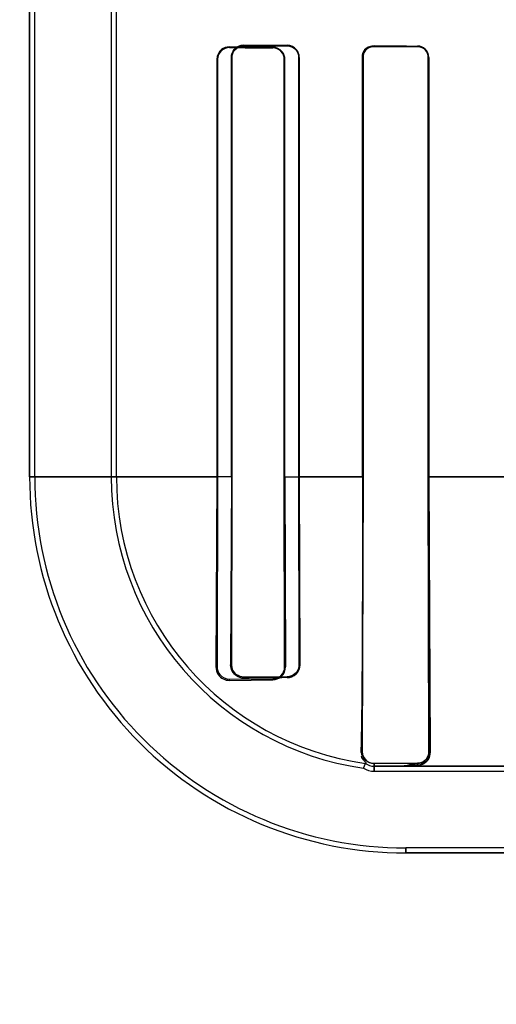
# Model space of a CAD drawing. Header units: millimetres. Extents: x 0 to 297, y 0 to 210.
# Tile 293 of 405: x 240.4693 to 240.5516, y 156.6153 to 156.7855. Entities that reach past the tile are written whole.
import ezdxf

# ---------------------------------------------------------------- set-up
doc = ezdxf.new("R2010")
doc.units = ezdxf.units.MM
doc.header["$LTSCALE"] = 16.335
doc.layers.get('0').update_dxf_attribs({"linetype": 'CONTINUOUS'})
for name, color, linetype in [('AXES_REF', 7, 'CONTINUOUS'), ('INTFCLR_1', 7, 'CONTINUOUS'), ('INTFCLR_72935', 7, 'CONTINUOUS')]:
    doc.layers.add(name, color=color, linetype=linetype)

msp = doc.modelspace()

# ---------------------------------------------------------------- linework, layer by layer
at = {"color": 7, "linetype": 'Continuous'}
for radius in [4.8479140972, 4.8475, 4.8164570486]:
    msp.add_circle((241.5069109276, 154.9564782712), radius, dxfattribs=at)
msp.add_arc((241.5069109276, 154.9564782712), 4.8, 278.2771290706, 261.7228709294, dxfattribs=at)
at = {"layer": 'AXES_REF', "color": 9, "linetype": 'Continuous'}
msp.add_circle((241.5069109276, 154.9564782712), 2.9642884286, dxfattribs=at)
at = {"layer": 'AXES_REF', "color": 7, "linetype": 'Continuous'}
msp.add_arc((241.5069109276, 154.9564782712), 4.91, 113.0826119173, 66.9173880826, dxfattribs=at)
at = {"layer": 'AXES_REF', "color": 9, "linetype": 'Continuous'}
msp.add_arc((241.5069109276, 154.9564782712), 4.4222561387, 94.4118118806, 85.5881881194, dxfattribs=at)
at = {"layer": 'INTFCLR_1', "color": 6, "linetype": 'Continuous'}
for p, q in [((240.4709951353, 156.7064711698), (240.4709951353, 158.0414711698)), ((240.4718767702, 156.7064711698), (240.4718767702, 158.0414795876)), ((240.4851135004, 156.7902664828), (240.4851135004, 156.7064711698)), ((240.4859951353, 156.7064711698), (240.4859951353, 156.7902665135)), ((240.503347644, 156.7786226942), (240.503347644, 156.7064711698)), ((240.5034743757, 156.7786226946), (240.5034743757, 156.7064711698)), ((240.5149994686, 156.7064711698), (240.5149994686, 156.7786226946)), ((240.5151032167, 156.7064711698), (240.5151032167, 156.7786226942)), ((240.5285193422, 156.7789711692), (240.5285193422, 156.7064711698)), ((240.528609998, 156.7789711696), (240.528609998, 156.7064711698)), ((240.5398846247, 156.7064711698), (240.5398846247, 156.7789711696)), ((240.5399666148, 156.7064711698), (240.5399666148, 156.7789711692)), ((240.503347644, 156.7064711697), (240.5031924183, 156.6736226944)), ((240.5034743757, 156.7064711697), (240.5034033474, 156.6736226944)), ((240.5150590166, 156.6736226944), (240.5149994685, 156.7064711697)), ((240.5151032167, 156.7064711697), (240.515206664, 156.6736226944)), ((240.528609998, 156.7064711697), (240.5284822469, 156.6589711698)), ((240.5399993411, 156.6589711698), (240.5398846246, 156.7064711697)), ((240.5399666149, 156.7064711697), (240.5401978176, 156.6589711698)), ((240.5055211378, 156.6715102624), (240.5130211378, 156.671562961)), ((240.5055211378, 156.671296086), (240.5130211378, 156.6713948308)), ((240.5287133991, 156.6561132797), (240.529039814, 156.6569572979)), ((240.5305211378, 156.6569285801), (240.5380211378, 156.6569695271)), ((240.5359951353, 156.6564711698), (240.5305211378, 156.6564711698)), ((240.5305211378, 156.6555895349), (240.6555664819, 156.6555895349)), ((240.9575471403, 156.6423528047), (240.5359951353, 156.6423528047))]:
    msp.add_line(p, q, dxfattribs=at)
at = {"layer": 'INTFCLR_1', "color": 7, "linetype": 'Continuous'}
for p, q in [((240.5299002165, 156.7808665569), (240.5305211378, 156.7809624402)), ((240.5305211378, 156.7808737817), (240.5299093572, 156.7807756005)), ((240.5055211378, 156.780656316), (240.5049085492, 156.780565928)), ((240.5385278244, 156.6567253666), (240.5380211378, 156.6566509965)), ((240.5388622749, 156.6568473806), (240.5385278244, 156.6567253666)), ((240.5391656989, 156.6570150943), (240.5388622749, 156.6568473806))]:
    msp.add_line(p, q, dxfattribs=at)
at = {"layer": 'INTFCLR_1', "color": 9, "linetype": 'Continuous'}
for p, q in [((240.5305211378, 156.7808737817), (240.5305211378, 156.7809624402)), ((240.5380211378, 156.7809256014), (240.5380211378, 156.7808421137)), ((240.5055211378, 156.780656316), (240.5055211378, 156.7807770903)), ((240.5130211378, 156.780719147), (240.5130211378, 156.7806118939)), ((240.503347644, 156.7786226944), (240.5034743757, 156.7786226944)), ((240.5149994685, 156.7786226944), (240.5151032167, 156.7786226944)), ((240.5285193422, 156.7789711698), (240.5286099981, 156.7789711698)), ((240.5398846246, 156.7789711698), (240.5399666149, 156.7789711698)), ((240.4709951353, 156.7064701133), (240.5034753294, 156.7064701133)), ((240.5149995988, 156.7064701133), (240.5286101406, 156.7064701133)), ((240.5398852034, 156.7064701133), (240.5537084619, 156.7064701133)), ((240.5034033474, 156.6736226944), (240.5031924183, 156.6736226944)), ((240.515206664, 156.6736226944), (240.5150590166, 156.6736226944)), ((240.5055211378, 156.671296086), (240.5055211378, 156.6715102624)), ((240.5130211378, 156.671562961), (240.5130211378, 156.6713948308)), ((240.5282273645, 156.6589711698), (240.5284822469, 156.6589711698)), ((240.5401978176, 156.6589711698), (240.5399993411, 156.6589711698)), ((240.5305211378, 156.6555895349), (240.5305211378, 156.6569285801)), ((240.5380211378, 156.6569695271), (240.5380211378, 156.6566509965)), ((240.6555664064, 156.6564711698), (240.5359951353, 156.6564711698)), ((240.5359951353, 156.6423528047), (240.5359951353, 156.6414711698)), ((240.9575467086, 156.6414711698), (240.5359955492, 156.6414711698))]:
    msp.add_line(p, q, dxfattribs=at)
at = {"layer": 'INTFCLR_1', "color": 7, "linetype": 'Continuous'}
msp.add_lwpolyline([(240.5396771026, 156.6578730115), (240.5397477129, 156.6579900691), (240.5398091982, 156.6581097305), (240.5398616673, 156.6582312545), (240.5399051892, 156.6583536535), (240.5399401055, 156.6584765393), (240.539966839, 156.6586001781), (240.5399855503, 156.6587243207), (240.5399963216, 156.6588481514), (240.5399993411, 156.6589711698)], dxfattribs=at)
at = {"layer": 'INTFCLR_1', "color": 6, "linetype": 'Continuous'}
for centre, radius, start, end in [((240.5359951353, 156.7064711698), 0.065, 179.999999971, 269.9999999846), ((240.5359951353, 156.7064711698), 0.06411836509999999, 179.9999997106, 269.9999998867), ((240.5359951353, 156.7064711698), 0.0508816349, 179.9999996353, 261.772076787), ((240.5359951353, 156.7064711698), 0.05, 180.0000000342, 262.0038577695), ((240.5305211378, 156.6589711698), 0.0025, 233.6632837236, 269.9999999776), ((240.5305211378, 156.6589711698), 0.0033816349, 237.6848816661, 270.0000036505)]:
    msp.add_arc(centre, radius, start, end, dxfattribs=at)
for centre, major_axis, start_param, end_param in [((240.7467711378, 156.7814711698), (0.2607760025, 0), -2.5485709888, -2.4989177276), ((240.7467711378, 156.7814711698), (0.2757760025, 0), -2.4721230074, -2.4294368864), ((240.7467711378, 156.7811226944), (0.2607760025, 0), -2.752156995, -2.682292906), ((240.7467711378, 156.7811226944), (0.2757760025, 0), -2.6358278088, -2.5822577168)]:
    msp.add_ellipse(centre, major_axis=major_axis, ratio=0.0034906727, start_param=start_param, end_param=end_param, dxfattribs=at)
at = {"layer": 'INTFCLR_1', "color": 7, "linetype": 'Continuous'}
for points, knots in [([(240.5305211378, 156.7809624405), (240.5299972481, 156.7809565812), (240.5289311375, 156.7805303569), (240.5285174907, 156.7794665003), (240.5285193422, 156.7789711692)], [0, 0, 0, 0, 0.5140239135, 1, 1, 1, 1]), ([(240.5305211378, 156.7808737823), (240.5300630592, 156.7808674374), (240.5290532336, 156.7805099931), (240.5286074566, 156.7794862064), (240.528609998, 156.7789711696)], [0, 0, 0, 0, 0.4707549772, 1, 1, 1, 1]), ([(240.5055211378, 156.7806563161), (240.5050285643, 156.7806524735), (240.5039463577, 156.7802657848), (240.5034722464, 156.779171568), (240.5034743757, 156.7786226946)], [0, 0, 0, 0, 0.4729760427, 1, 1, 1, 1]), ([(240.5380209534, 156.6569695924), (240.5384797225, 156.6569700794), (240.5395249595, 156.6573469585), (240.540007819, 156.6584145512), (240.539999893, 156.658970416)], [0, 0, 0, 0, 0.4521273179, 1, 1, 1, 1]), ([(240.5380211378, 156.6566509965), (240.5385121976, 156.6566640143), (240.5396886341, 156.6571062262), (240.5401687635, 156.6583192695), (240.5401978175, 156.6589711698)], [0, 0, 0, 0, 0.4294815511, 1, 1, 1, 1])]:
    msp.add_open_spline(points, degree=3, knots=knots, dxfattribs=at)
at = {"layer": 'INTFCLR_1', "color": 6, "linetype": 'Continuous'}
for points, knots in [([(240.5399666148, 156.7789711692), (240.5399666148, 156.7794295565), (240.5395964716, 156.7804581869), (240.5385567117, 156.7809231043), (240.5380211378, 156.7809256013)], [0, 0, 0, 0, 0.4611694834, 1, 1, 1, 1]), ([(240.5055211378, 156.7807770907), (240.5050368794, 156.7807812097), (240.5038947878, 156.7804041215), (240.503347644, 156.7792421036), (240.503347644, 156.7786226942)], [0, 0, 0, 0, 0.4387808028, 1, 1, 1, 1]), ([(240.5151032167, 156.7786226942), (240.5151032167, 156.7790866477), (240.5147369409, 156.7801830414), (240.5136209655, 156.7807149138), (240.5130211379, 156.7807191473)], [0, 0, 0, 0, 0.4361301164, 1, 1, 1, 1]), ([(240.5149994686, 156.7786226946), (240.5149994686, 156.7791229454), (240.5145845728, 156.7801754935), (240.513532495, 156.7806090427), (240.5130211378, 156.780611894)], [0, 0, 0, 0, 0.4945066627, 1, 1, 1, 1]), ([(240.5398846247, 156.7789711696), (240.5398846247, 156.779424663), (240.5395136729, 156.7804124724), (240.538519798, 156.7808400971), (240.5380211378, 156.7808421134)], [0, 0, 0, 0, 0.476279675, 1, 1, 1, 1]), ([(240.5285193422, 156.7064711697), (240.5285193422, 156.7055884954), (240.5285190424, 156.7038209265), (240.5285176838, 156.7011641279), (240.5285157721, 156.6989431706), (240.5285137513, 156.6971586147), (240.5285119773, 156.6958128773), (240.5285099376, 156.6944616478), (240.5285076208, 156.6931044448), (240.5285050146, 156.6917412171), (240.5285021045, 156.69037176), (240.5284988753, 156.6889963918), (240.5284953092, 156.6876152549), (240.5284913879, 156.6862290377), (240.52848709, 156.6848383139), (240.5284823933, 156.6834442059), (240.5284772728, 156.6820478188), (240.5284717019, 156.6806507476), (240.5284656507, 156.67925465), (240.5284590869, 156.6778616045), (240.5284519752, 156.6764740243), (240.5284442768, 156.675094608), (240.5284359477, 156.6737263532), (240.5284269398, 156.6723724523), (240.5284140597, 156.6706072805), (240.5283961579, 156.6684669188), (240.5283708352, 156.6660163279), (240.5283420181, 156.6637859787), (240.5283018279, 156.6614610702), (240.5282653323, 156.6598920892), (240.5282273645, 156.6589711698)], [0, 0, 0, 0, 0.0557454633, 0.111631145, 0.1677906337, 0.1960104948, 0.2243351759, 0.2527810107, 0.2813477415, 0.3100497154, 0.3388760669, 0.3678362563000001, 0.3969115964, 0.4261023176, 0.4553834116, 0.4847434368, 0.5141479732, 0.5435730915, 0.5729764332, 0.6023196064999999, 0.6315521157, 0.6606104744, 0.6894382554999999, 0.7179661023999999, 0.7461182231, 0.8009209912, 0.8531456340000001, 0.900894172, 0.9417897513, 1, 1, 1, 1]), ([(240.5031924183, 156.6736226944), (240.5031851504, 156.6731590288), (240.5035245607, 156.671935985), (240.5047980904, 156.6712836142), (240.5055211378, 156.671296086)], [0, 0, 0, 0, 0.3907080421, 1, 1, 1, 1]), ([(240.5034033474, 156.6736226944), (240.5034010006, 156.6731553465), (240.5037679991, 156.6720408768), (240.5049095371, 156.6715055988), (240.5055211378, 156.6715102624)], [0, 0, 0, 0, 0.4331471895, 1, 1, 1, 1]), ([(240.5130211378, 156.671562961), (240.513505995, 156.6715661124), (240.5145851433, 156.6719662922), (240.5150613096, 156.6730628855), (240.5150590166, 156.6736226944)], [0, 0, 0, 0, 0.4641296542, 1, 1, 1, 1]), ([(240.5130211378, 156.6713948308), (240.5135384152, 156.6714003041), (240.5146979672, 156.6718309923), (240.5152117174, 156.6730149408), (240.515206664, 156.6736226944)], [0, 0, 0, 0, 0.4597947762, 1, 1, 1, 1]), ([(240.5284822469, 156.6589711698), (240.5284788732, 156.6585064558), (240.5288456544, 156.6574273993), (240.5299442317, 156.6569252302), (240.5305211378, 156.6569285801)], [0, 0, 0, 0, 0.4461476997, 1, 1, 1, 1]), ([(240.5359951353, 156.6564711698), (240.5355469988, 156.6564711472), (240.5337357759, 156.6564642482), (240.5366466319, 156.6566582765), (240.5374326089, 156.6566407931), (240.5380211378, 156.6566509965)], [0, 0, 0, 0, 0.2848409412, 0.6258676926, 1, 1, 1, 1])]:
    msp.add_open_spline(points, degree=3, knots=knots, dxfattribs=at)
at = {"layer": 'INTFCLR_1', "color": 7, "linetype": 'Continuous'}
for points in [[(240.5049085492, 156.780565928), (240.5044692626, 156.7804303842), (240.5038065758, 156.7801963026), (240.5038066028, 156.7797365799)], [(240.5285193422, 156.7789711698), (240.5285193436, 156.779471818), (240.5286092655, 156.7802087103), (240.5290858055, 156.7803621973)], [(240.5299093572, 156.7807756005), (240.5294152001, 156.7806103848), (240.5287613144, 156.7802357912), (240.5287613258, 156.7797147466)], [(240.5401978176, 156.6589711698), (240.5402119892, 156.6584243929), (240.5400258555, 156.6579100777), (240.5396394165, 156.6574282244)], [(240.5380211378, 156.6569695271), (240.5384729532, 156.6569719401), (240.539046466, 156.6570595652), (240.5392929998, 156.6574381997)]]:
    msp.add_open_spline(points, degree=3, dxfattribs=at)
at = {"layer": 'INTFCLR_1', "color": 6, "linetype": 'Continuous'}
msp.add_open_spline([(240.5282273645, 156.6589711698), (240.5282066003, 156.6584675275), (240.5291399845, 156.6574464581), (240.5286408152, 156.6575165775)], degree=3, dxfattribs=at)
at = {"layer": 'INTFCLR_72935', "color": 6, "linetype": 'Continuous'}
for p, q in [((240.4709951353, 158.0414711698), (240.4709951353, 156.7064711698)), ((240.4718767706, 156.7064711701), (240.4718767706, 158.0414880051)), ((240.4851135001, 156.7926258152), (240.4851135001, 156.7064711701)), ((240.4859951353, 156.7064711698), (240.4859951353, 156.7917307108)), ((240.5058696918, 156.7064711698), (240.5058696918, 156.7789711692)), ((240.5059904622, 156.7064711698), (240.5059904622, 156.7789711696)), ((240.517486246, 156.7789711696), (240.517486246, 156.7064711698)), ((240.5175868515, 156.7789711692), (240.5175868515, 156.7064711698)), ((240.5285193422, 156.7064711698), (240.5285193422, 156.7789711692)), ((240.5286099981, 156.7064711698), (240.5286099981, 156.7789711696)), ((240.5398846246, 156.7789711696), (240.5398846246, 156.7064711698)), ((240.5399666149, 156.7789711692), (240.5399666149, 156.7064711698)), ((240.5058696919, 156.7064711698), (240.5057360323, 156.6739711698)), ((240.5059239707, 156.6739711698), (240.5059904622, 156.7064711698)), ((240.517486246, 156.7064711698), (240.517542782, 156.6739711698)), ((240.5175868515, 156.7064711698), (240.5176825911, 156.6739711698)), ((240.5284822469, 156.6589711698), (240.528609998, 156.7064711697)), ((240.5398846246, 156.7064711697), (240.5399993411, 156.6589711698)), ((240.5399666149, 156.7064711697), (240.5401978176, 156.6589711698)), ((240.5155211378, 156.6719288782), (240.5080211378, 156.6718790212)), ((240.5287133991, 156.6561132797), (240.529039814, 156.6569572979)), ((240.5380211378, 156.6569695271), (240.5305211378, 156.6569285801)), ((240.5305211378, 156.6564711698), (240.5359951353, 156.6564711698)), ((240.530521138, 156.6555895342), (240.657925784, 156.6555895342)), ((240.95754714, 156.6423528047), (240.5359951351, 156.6423528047))]:
    msp.add_line(p, q, dxfattribs=at)
at = {"layer": 'INTFCLR_72935', "color": 7, "linetype": 'Continuous'}
for p, q in [((240.5074095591, 156.7808983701), (240.5080211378, 156.7809893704)), ((240.5305211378, 156.7809624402), (240.5299013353, 156.7808669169)), ((240.5299119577, 156.7807764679), (240.5305211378, 156.7808737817)), ((240.5380211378, 156.6566509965), (240.5385276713, 156.6567253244)), ((240.5385276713, 156.6567253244), (240.5388622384, 156.6568473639)), ((240.5388622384, 156.6568473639), (240.5391657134, 156.6570151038))]:
    msp.add_line(p, q, dxfattribs=at)
at = {"layer": 'INTFCLR_72935', "color": 9, "linetype": 'Continuous'}
for p, q in [((240.5080211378, 156.7811050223), (240.5080211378, 156.7809893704)), ((240.5155211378, 156.7809466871), (240.5155211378, 156.7810504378)), ((240.5305211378, 156.7809624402), (240.5305211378, 156.7808737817)), ((240.5380211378, 156.7808421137), (240.5380211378, 156.7809256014)), ((240.5059904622, 156.7789711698), (240.5058696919, 156.7789711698)), ((240.5175868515, 156.7789711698), (240.517486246, 156.7789711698)), ((240.5286099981, 156.7789711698), (240.5285193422, 156.7789711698)), ((240.5399666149, 156.7789711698), (240.5398846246, 156.7789711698)), ((240.5059912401, 156.7064701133), (240.4709951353, 156.7064701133)), ((240.5286103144, 156.7064701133), (240.5174860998, 156.7064701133)), ((240.5537082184, 156.7064701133), (240.5398851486, 156.7064701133)), ((240.5057360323, 156.6739711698), (240.5059239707, 156.6739711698)), ((240.517542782, 156.6739711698), (240.5176825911, 156.6739711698)), ((240.5080211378, 156.6718790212), (240.5080211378, 156.6716879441)), ((240.5155211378, 156.6717718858), (240.5155211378, 156.6719288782)), ((240.5284822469, 156.6589711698), (240.5282273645, 156.6589711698)), ((240.5399993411, 156.6589711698), (240.5401978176, 156.6589711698)), ((240.5305211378, 156.6569285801), (240.5305211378, 156.6555895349)), ((240.5380211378, 156.6566509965), (240.5380211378, 156.6569695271)), ((240.5359951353, 156.6564711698), (240.6555664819, 156.6564711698)), ((240.5359951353, 156.6414711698), (240.5359951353, 156.6423528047)), ((240.535995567, 156.6414711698), (240.9575467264, 156.6414711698))]:
    msp.add_line(p, q, dxfattribs=at)
at = {"layer": 'INTFCLR_72935', "color": 7, "linetype": 'Continuous'}
msp.add_lwpolyline([(240.5399993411, 156.6589711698), (240.5399963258, 156.65884823), (240.539985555, 156.6587243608), (240.5399668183, 156.6586000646), (240.5399400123, 156.6584761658), (240.5399049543, 156.6583529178), (240.539861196, 156.6582300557), (240.5398083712, 156.6581079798), (240.5397463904, 156.6579877), (240.5396751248, 156.6578699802)], dxfattribs=at)
at = {"layer": 'INTFCLR_72935', "color": 6, "linetype": 'Continuous'}
for centre, radius, start, end in [((240.5359951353, 156.7064711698), 0.065, 180.0000000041, 270.0000000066), ((240.5359951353, 156.7064711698), 0.06411836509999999, 179.9999997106, 269.9999998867), ((240.5359951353, 156.7064711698), 0.0508816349, 179.9999996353, 261.7720767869), ((240.5359951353, 156.7064711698), 0.05, 179.9999999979, 262.003857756), ((240.5335875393, 154.7197822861), 1.952073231, 90.5302789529, 90.7504272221), ((240.5305211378, 156.6589711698), 0.0025, 233.6632837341, 269.9999999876), ((240.5305211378, 156.6589711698), 0.0033816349, 237.6848816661, 270.0000036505)]:
    msp.add_arc(centre, radius, start, end, dxfattribs=at)
for major_axis, ratio, start_param, end_param in [((0.2607760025, 0), 0.0034906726, -2.7276365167, -2.66111961), ((0.2757760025, 0), 0.0034906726, -2.6174210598, -2.5653995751), ((0.2607760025, 0), 0.0034906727, -2.5485709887, -2.4989177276), ((0.2757760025, 0), 0.0034906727, -2.4721230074, -2.4294368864)]:
    msp.add_ellipse((240.7467711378, 156.7814711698), major_axis=major_axis, ratio=ratio, start_param=start_param, end_param=end_param, dxfattribs=at)
for points, knots in [([(240.5058696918, 156.7789711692), (240.5058696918, 156.7794568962), (240.5062598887, 156.7805856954), (240.5074138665, 156.7811098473), (240.5080211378, 156.7811050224)], [0, 0, 0, 0, 0.4443908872, 1, 1, 1, 1]), ([(240.5175868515, 156.7789711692), (240.5175868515, 156.779436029), (240.5172184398, 156.7805246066), (240.5161117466, 156.7810464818), (240.5155211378, 156.7810504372)], [0, 0, 0, 0, 0.4404242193, 1, 1, 1, 1]), ([(240.5155211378, 156.7809466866), (240.5160244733, 156.7809439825), (240.5170687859, 156.7805188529), (240.517486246, 156.7794726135), (240.517486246, 156.7789711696)], [0, 0, 0, 0, 0.5009449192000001, 1, 1, 1, 1]), ([(240.5399666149, 156.7789711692), (240.5399666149, 156.7794910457), (240.5395253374, 156.7805304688), (240.5384955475, 156.7809233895), (240.5380211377, 156.7809256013)], [0, 0, 0, 0, 0.5228612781, 1, 1, 1, 1]), ([(240.5380211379, 156.7808421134), (240.5385195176, 156.7808400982), (240.5395133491, 156.78041281), (240.5398846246, 156.7794249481), (240.5398846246, 156.7789711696)], [0, 0, 0, 0, 0.5234231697, 1, 1, 1, 1]), ([(240.5285193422, 156.7064711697), (240.5285193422, 156.7055885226), (240.5285190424, 156.7038210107), (240.5285176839, 156.7011642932), (240.5285153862, 156.6984949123), (240.5285120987, 156.6958076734), (240.5285084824, 156.6935552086), (240.5285050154, 156.6917416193), (240.5285021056, 156.690372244), (240.5284988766, 156.6889969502), (240.528495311, 156.6876159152), (240.5284913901, 156.6862297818), (240.5284870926, 156.6848391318), (240.5284823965, 156.6834451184), (240.5284772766, 156.682048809), (240.5284717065, 156.6806518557), (240.528465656, 156.6792558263), (240.5284590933, 156.6778629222), (240.5284519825, 156.6764753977), (240.5284442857, 156.6750961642), (240.5284359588, 156.6737280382), (240.528424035, 156.6719360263), (240.5284074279, 156.6697514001), (240.5283840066, 156.6672212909), (240.5283568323, 156.6648691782), (240.528326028, 156.6627799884), (240.5282877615, 156.6608442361), (240.5282538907, 156.65961457), (240.5282273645, 156.6589711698)], [0, 0, 0, 0, 0.0557437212, 0.1116274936, 0.1677854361, 0.2243289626, 0.2813406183, 0.3100403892, 0.3388666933, 0.367823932, 0.3968975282, 0.4260864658, 0.4553657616, 0.4847246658, 0.5141261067, 0.5435504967, 0.5729501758, 0.6022933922, 0.63152055, 0.6605806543, 0.689400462, 0.7179263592, 0.7737579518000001, 0.8273748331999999, 0.8777225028, 0.9223159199, 0.9593314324, 1, 1, 1, 1]), ([(240.5080211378, 156.6716879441), (240.5075679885, 156.67168178), (240.5063704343, 156.6720156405), (240.5057273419, 156.6732607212), (240.5057360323, 156.6739711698)], [0, 0, 0, 0, 0.3894422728, 1, 1, 1, 1]), ([(240.5080211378, 156.6718790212), (240.5075613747, 156.6718757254), (240.5064576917, 156.6722334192), (240.5059211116, 156.6733626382), (240.5059239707, 156.6739711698)], [0, 0, 0, 0, 0.4303746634, 1, 1, 1, 1]), ([(240.517542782, 156.6739711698), (240.5175448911, 156.6734310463), (240.5170906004, 156.6723459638), (240.5160174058, 156.6719319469), (240.5155211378, 156.6719288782)], [0, 0, 0, 0, 0.5211549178, 1, 1, 1, 1]), ([(240.5305211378, 156.6569285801), (240.5300622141, 156.6569259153), (240.5289849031, 156.6572884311), (240.5284780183, 156.6583886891), (240.5284822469, 156.6589711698)], [0, 0, 0, 0, 0.4406753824, 1, 1, 1, 1]), ([(240.5380211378, 156.6566509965), (240.537432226, 156.6566407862), (240.5372209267, 156.6570457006), (240.5358960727, 156.656471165), (240.5359951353, 156.6564711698)], [0, 0, 0, 0, 0.8560268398, 1, 1, 1, 1])]:
    msp.add_open_spline(points, degree=3, knots=knots, dxfattribs=at)
at = {"layer": 'INTFCLR_72935', "color": 7, "linetype": 'Continuous'}
for points, knots in [([(240.5059904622, 156.7789711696), (240.5059908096, 156.7794267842), (240.5063543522, 156.7804960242), (240.5074443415, 156.7809841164), (240.5080211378, 156.7809893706)], [0, 0, 0, 0, 0.4413011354, 1, 1, 1, 1]), ([(240.5285193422, 156.7789711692), (240.5285193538, 156.7794601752), (240.5289228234, 156.7805231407), (240.5299910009, 156.7809558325), (240.5305211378, 156.7809624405)], [0, 0, 0, 0, 0.4798014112, 1, 1, 1, 1]), ([(240.5286099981, 156.7789711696), (240.5286098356, 156.7794820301), (240.5290470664, 156.780505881), (240.5300588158, 156.7808660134), (240.5305211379, 156.7808737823)], [0, 0, 0, 0, 0.5249027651, 1, 1, 1, 1]), ([(240.5176825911, 156.6739711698), (240.5176867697, 156.6733850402), (240.5171960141, 156.6722167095), (240.5160469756, 156.6717789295), (240.5155211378, 156.6717718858)], [0, 0, 0, 0, 0.5270943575, 1, 1, 1, 1]), ([(240.5401978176, 156.6589711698), (240.5401721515, 156.6584439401), (240.5398365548, 156.657253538), (240.5386381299, 156.6566675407), (240.5380211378, 156.6566509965)], [0, 0, 0, 0, 0.4609805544, 1, 1, 1, 1]), ([(240.5400004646, 156.6589698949), (240.5400087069, 156.6584129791), (240.5395241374, 156.6573449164), (240.5384791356, 156.6569699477), (240.5380214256, 156.6569691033)], [0, 0, 0, 0, 0.5489145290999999, 1, 1, 1, 1])]:
    msp.add_open_spline(points, degree=3, knots=knots, dxfattribs=at)
for points in [[(240.5299013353, 156.7808669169), (240.5294291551, 156.7807151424), (240.5287574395, 156.7804113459), (240.5287574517, 156.7799153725)], [(240.5059904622, 156.7789711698), (240.5059904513, 156.7794305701), (240.5060223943, 156.7801301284), (240.5064610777, 156.7802665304)], [(240.5286099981, 156.7789711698), (240.5286099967, 156.7795084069), (240.5287829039, 156.7802615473), (240.5292926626, 156.780431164)], [(240.5170085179, 156.6723770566), (240.5174253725, 156.6727758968), (240.5176870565, 156.6733942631), (240.5176825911, 156.6739711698)], [(240.5155211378, 156.6717718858), (240.5160563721, 156.6717771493), (240.5166217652, 156.6720070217), (240.5170085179, 156.6723770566)], [(240.5391657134, 156.6570151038), (240.5398362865, 156.6573904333), (240.5401640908, 156.6578673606), (240.5401491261, 156.6584458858)], [(240.5396751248, 156.6578699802), (240.5393868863, 156.657429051), (240.538882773, 156.6570025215), (240.5383559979, 156.6569996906)]]:
    msp.add_open_spline(points, degree=3, dxfattribs=at)
at = {"layer": 'INTFCLR_72935', "color": 6, "linetype": 'Continuous'}
msp.add_open_spline([(240.529039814, 156.6569572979), (240.5295069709, 156.6568916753), (240.5283087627, 156.6577092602), (240.5283281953, 156.6581806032)], degree=3, dxfattribs=at)

doc.saveas('drawing.dxf')
